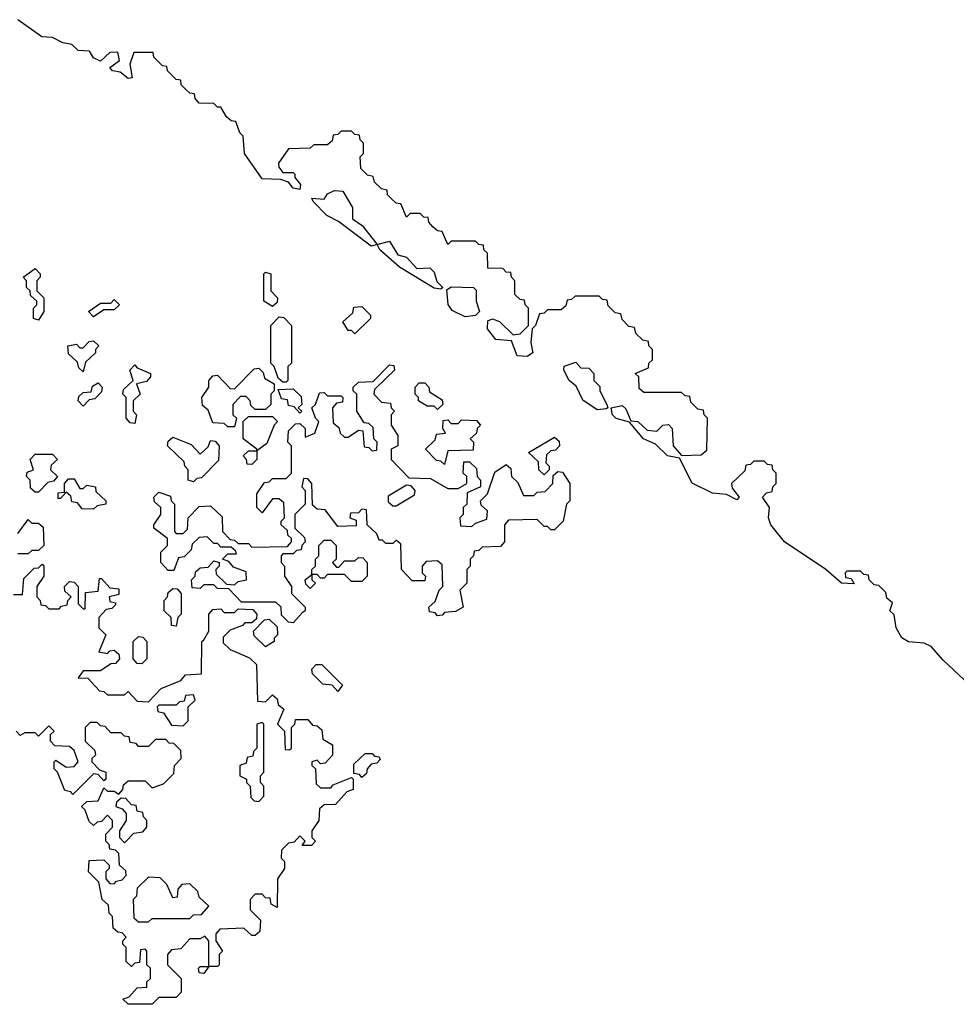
# Model space of a CAD drawing. Extents: x 2776963 to 2884430, y 684484 to 829250.
# Tile 286 of 287: x 2872470 to 2875194, y 823550 to 826414. Entities that reach past the tile are written whole.
import ezdxf

# ---------------------------------------------------------------- set-up
doc = ezdxf.new("R2010")
doc.units = 0

msp = doc.modelspace()

# ---------------------------------------------------------------- linework, layer by layer
at = {"layer": '0CON20XD'}
for points in [[(2873830, 825515), (2873831.7, 825538.3), (2873845, 825544), (2873865, 825536.2), (2873905, 825497.5), (2873925, 825500), (2873950, 825525), (2873950, 825575), (2873940, 825585), (2873938.3, 825598.3), (2873925, 825600), (2873910, 825615), (2873910, 825655), (2873900, 825665), (2873898.3, 825678.3), (2873885, 825680), (2873875, 825690), (2873831.7, 825691.7), (2873830, 825735), (2873820, 825745), (2873818.3, 825758.3), (2873805, 825760), (2873795, 825770), (2873725, 825770), (2873715, 825760), (2873698.3, 825798.3), (2873685, 825800), (2873671.7, 825811.7), (2873660, 825825), (2873658.3, 825838.3), (2873645, 825840), (2873635, 825850), (2873605, 825850), (2873595, 825840), (2873578.3, 825878.3), (2873565, 825880), (2873551.7, 825891.7), (2873540, 825905), (2873538.3, 825918.3), (2873521.7, 825921.7), (2873501.7, 825941.7), (2873498.3, 825958.3), (2873481.7, 825961.7), (2873461.7, 825981.7), (2873460, 826015), (2873470, 826025), (2873470, 826055), (2873460, 826065), (2873458.3, 826078.3), (2873445, 826080), (2873435, 826090), (2873405, 826090), (2873395, 826080), (2873381.7, 826078.3), (2873378.3, 826061.7), (2873365, 826050), (2873325, 826050), (2873315, 826040), (2873251.7, 826038.3), (2873223, 825997), (2873223.3, 825985), (2873235, 825970), (2873265, 825970), (2873270, 825965), (2873270, 825955), (2873286.7, 825935), (2873285, 825920), (2873265, 825924), (2873251.7, 825941.7), (2873229.3, 825949.3), (2873175, 825951.2), (2873123.8, 826025), (2873120, 826075), (2873110, 826085), (2873098.3, 826118.3), (2873085, 826120), (2873071.7, 826131.7), (2873055, 826160), (2873045, 826160), (2873035, 826170), (2872991.7, 826171.7), (2872980, 826185), (2872978.3, 826198.3), (2872965, 826200), (2872951.7, 826211.7), (2872940, 826225), (2872938.3, 826238.3), (2872925, 826240), (2872900, 826265), (2872898.3, 826278.3), (2872885, 826280), (2872860, 826305), (2872858.3, 826318.3), (2872801.7, 826318.3), (2872790, 826285), (2872797.5, 826245), (2872785, 826243.3), (2872761.7, 826261.7), (2872740, 826265), (2872732.5, 826275), (2872760, 826295), (2872755, 826320), (2872731.7, 826318.3), (2872705, 826293.3), (2872685, 826303.3), (2872672.5, 826322.5), (2872640, 826325), (2872621.7, 826341.7), (2872595, 826346.7), (2872565, 826362), (2872534.5, 826364.5), (2872465, 826414.2)], [(2873695, 825630), (2873675, 825633.3), (2873574.5, 825694.5), (2873517.5, 825745), (2873510, 825760), (2873492.5, 825755), (2873397.1, 825827.1), (2873363.3, 825845), (2873323.3, 825885), (2873320, 825895), (2873355, 825892.5), (2873365, 825907.5), (2873385, 825917.5), (2873410, 825915), (2873437.5, 825867.5), (2873437.5, 825835), (2873465.7, 825815.7), (2873510, 825760), (2873545, 825770), (2873570, 825730), (2873595, 825723.3), (2873625, 825690), (2873662.5, 825692.5), (2873675, 825680), (2873683, 825653), (2873700, 825635), (2873695, 825630)], [(2872525, 825540), (2872510, 825545), (2872510, 825575), (2872520, 825585), (2872520, 825595), (2872501.7, 825611.7), (2872500, 825625), (2872490, 825635), (2872490, 825655), (2872480, 825665), (2872515, 825690), (2872530, 825675), (2872530, 825665), (2872520, 825655), (2872520, 825625), (2872540, 825605), (2872540, 825565), (2872525, 825540)], [(2873205, 825580), (2873180, 825595), (2873180, 825675), (2873185, 825680), (2873200, 825675), (2873200, 825625), (2873220, 825605), (2873218.3, 825591.7), (2873205, 825580)], [(2873765, 825550), (2873727.9, 825567.9), (2873715.8, 825585.8), (2873711.7, 825628.3), (2873725, 825637.5), (2873790, 825635), (2873797.5, 825627.5), (2873797.5, 825595), (2873807.5, 825565), (2873795, 825554), (2873765, 825550)], [(2872685, 825550), (2872670, 825565), (2872705, 825590), (2872735, 825590), (2872745, 825600), (2872760, 825585), (2872745, 825570), (2872715, 825570), (2872685, 825550)], [(2875279.2, 824435), (2875155, 824550.8), (2875120.5, 824590.5), (2875100.3, 824600.3), (2875054.3, 824604.3), (2875035.6, 824615.6), (2875018.6, 824645), (2875012.5, 824682.5), (2875000, 824695), (2875008.3, 824718.3), (2874991.7, 824731.7), (2874988.3, 824748.3), (2874968.3, 824768.3), (2874955, 824770), (2874940, 824785), (2874938.3, 824798.3), (2874925, 824800), (2874915, 824810), (2874875, 824810), (2874870, 824805), (2874871.7, 824791.7), (2874888.3, 824788.3), (2874897, 824773), (2874860, 824775), (2874814.4, 824814.4), (2874693.8, 824895), (2874654.2, 824945), (2874647.5, 824965), (2874650, 824995), (2874630, 825025), (2874641.7, 825038.3), (2874658.3, 825041.7), (2874660, 825055), (2874670, 825065), (2874670, 825095), (2874660, 825105), (2874658.3, 825118.3), (2874645, 825120), (2874635, 825130), (2874605, 825130), (2874595, 825120), (2874581.7, 825118.3), (2874578.3, 825101.7), (2874540, 825065), (2874541.7, 825051.7), (2874562.5, 825025), (2874555, 825017.5), (2874525, 825033.3), (2874485, 825036.9), (2874425.6, 825065.6), (2874388.3, 825138.3), (2874354, 825145), (2874319.2, 825179.2), (2874284, 825195), (2874243.3, 825243.3), (2874205, 825254.2), (2874193.8, 825265), (2874190, 825285), (2874221.7, 825291.7), (2874232.5, 825282.5), (2874247.5, 825247.5), (2874267.5, 825245), (2874295, 825220), (2874322.5, 825217.5), (2874340, 825235), (2874357, 825237), (2874367.5, 825225), (2874370, 825175), (2874395, 825146.7), (2874451.7, 825148.3), (2874468.3, 825161.7), (2874470, 825255), (2874460, 825265), (2874458.3, 825278.3), (2874441.7, 825281.7), (2874421.7, 825301.7), (2874418.3, 825318.3), (2874405, 825320), (2874395, 825330), (2874285, 825330), (2874271.7, 825341.7), (2874270, 825375), (2874260, 825385), (2874298.3, 825401.7), (2874300, 825415), (2874310, 825425), (2874310, 825455), (2874300, 825465), (2874298.3, 825478.3), (2874281.7, 825481.7), (2874261.7, 825501.7), (2874258.3, 825518.3), (2874241.7, 825521.7), (2874221.7, 825541.7), (2874218.3, 825558.3), (2874201.7, 825561.7), (2874181.7, 825581.7), (2874178.3, 825598.3), (2874165, 825600), (2874155, 825610), (2874085, 825610), (2874075, 825600), (2874061.7, 825598.3), (2874058.3, 825581.7), (2874045, 825570), (2874005, 825570), (2873995, 825560), (2873981.7, 825558.3), (2873970, 825525), (2873960, 825515), (2873956.7, 825475), (2873962.5, 825445), (2873945.6, 825434.4), (2873916.4, 825436.4), (2873900, 825480), (2873855, 825484), (2873830, 825515)], [(2873445, 825500), (2873435, 825510), (2873425, 825510), (2873410, 825535), (2873438.3, 825561.7), (2873441.7, 825578.3), (2873465, 825580), (2873490, 825555), (2873490, 825545), (2873445, 825500)], [(2873245, 825360), (2873235, 825360), (2873221.7, 825371.7), (2873210, 825405), (2873200, 825415), (2873200, 825525), (2873225, 825550), (2873238.3, 825548.3), (2873260, 825525), (2873260, 825415), (2873250, 825405), (2873250, 825365), (2873245, 825360)], [(2872655, 825390), (2872641.7, 825401.7), (2872638.3, 825418.3), (2872611.7, 825441.7), (2872610, 825465), (2872635, 825470), (2872645, 825460), (2872655, 825460), (2872671.7, 825478.3), (2872685, 825480), (2872700, 825465), (2872690, 825455), (2872690, 825445), (2872661.7, 825418.3), (2872655, 825390)], [(2872805, 825240), (2872791.7, 825241.7), (2872780, 825255), (2872780, 825315), (2872770, 825325), (2872771.7, 825338.3), (2872800, 825365), (2872790, 825395), (2872805, 825410), (2872811.7, 825401.7), (2872850, 825385), (2872850, 825375), (2872838.3, 825361.7), (2872810, 825355), (2872820, 825325), (2872800, 825305), (2872800, 825275), (2872810, 825265), (2872805, 825240)], [(2873265, 824660), (2873251.7, 824661.7), (2873231.7, 824681.7), (2873230, 824705), (2873215, 824720), (2873115, 824720), (2873078.3, 824758.3), (2873045, 824760), (2873035, 824770), (2873005, 824770), (2872995, 824760), (2872971.7, 824761.7), (2872970, 824785), (2872980, 824795), (2872981.7, 824808.3), (2872995, 824820), (2873018.3, 824821.7), (2873035, 824840), (2873050, 824835), (2873050, 824825), (2873040, 824815), (2873041.7, 824801.7), (2873071.7, 824771.7), (2873095, 824770), (2873105, 824780), (2873130, 824785), (2873128.3, 824808.3), (2873091.7, 824821.7), (2873078.3, 824838.3), (2873060, 824845), (2873075, 824860), (2873100, 824860), (2873098.3, 824868.3), (2873085, 824880), (2873055, 824880), (2873045, 824890), (2873035, 824890), (2873015, 824910), (2872991.7, 824908.3), (2872971.7, 824888.3), (2872968.3, 824871.7), (2872948.3, 824851.7), (2872931.7, 824848.3), (2872918.3, 824811.7), (2872901.7, 824811.7), (2872880, 824835), (2872880, 824865), (2872900, 824885), (2872900, 824905), (2872860, 824935), (2872860, 824945), (2872880, 824975), (2872880, 824995), (2872861.7, 825011.7), (2872860, 825025), (2872875, 825040), (2872908.3, 825028.3), (2872910, 825015), (2872920, 825005), (2872920, 824925), (2872925, 824920), (2872945, 824920), (2872958.3, 824931.7), (2872960, 824965), (2872991.7, 824998.3), (2873025, 825000), (2873058.3, 824968.3), (2873060, 824925), (2873081.7, 824901.7), (2873095, 824900), (2873105, 824890), (2873135, 824890), (2873145, 824880), (2873248.3, 824881.7), (2873260, 824895), (2873260, 824905), (2873250, 824915), (2873248.3, 824928.3), (2873230, 824945), (2873230, 824955), (2873240, 824965), (2873238.3, 825008.3), (2873225, 825020), (2873205, 825020), (2873175, 824980), (2873160, 824995), (2873160, 825035), (2873181.7, 825068.3), (2873195, 825070), (2873205, 825080), (2873245, 825080), (2873260, 825095), (2873260, 825175), (2873250, 825185), (2873251.7, 825218.3), (2873271.7, 825238.3), (2873285, 825240), (2873300, 825225), (2873300, 825200), (2873328.3, 825211.7), (2873340, 825245), (2873330, 825255), (2873320, 825285), (2873330, 825295), (2873341.7, 825328.3), (2873355, 825330), (2873365, 825320), (2873405, 825320), (2873410, 825315), (2873408.3, 825301.7), (2873391.7, 825298.3), (2873380, 825285), (2873381.7, 825241.7), (2873398.3, 825228.3), (2873401.7, 825211.7), (2873415, 825200), (2873425, 825200), (2873455, 825220), (2873468.3, 825218.3), (2873471.7, 825171.7), (2873485, 825170), (2873495, 825160), (2873508.3, 825161.7), (2873510, 825185), (2873500, 825195), (2873498.3, 825228.3), (2873485, 825240), (2873471.7, 825241.7), (2873450, 825275), (2873450, 825325), (2873440, 825335), (2873440, 825345), (2873455, 825360), (2873498.3, 825361.7), (2873545, 825410), (2873558.3, 825408.3), (2873560, 825395), (2873535, 825370), (2873501.7, 825338.3), (2873500, 825325), (2873521.7, 825301.7), (2873548.3, 825298.3), (2873550, 825285), (2873560, 825275), (2873550, 825265), (2873550, 825235), (2873570, 825205), (2873570, 825175), (2873550, 825165), (2873550, 825135), (2873601.7, 825081.7), (2873665, 825080), (2873715, 825050), (2873745, 825050), (2873770, 825065), (2873770, 825085), (2873760, 825095), (2873761.7, 825128.3), (2873778.3, 825128.3), (2873798.3, 825108.3), (2873800, 825085), (2873810, 825075), (2873810, 825055), (2873771.7, 825038.3), (2873770, 825005), (2873760, 824995), (2873760, 824975), (2873750, 824965), (2873751.7, 824941.7), (2873785, 824940), (2873795, 824950), (2873828.3, 824961.7), (2873830, 824985), (2873811.7, 825001.7), (2873810, 825015), (2873830, 825035), (2873851.7, 825098.3), (2873885, 825120), (2873898.3, 825108.3), (2873900, 825085), (2873918.3, 825068.3), (2873935, 825030), (2873965, 825030), (2873975, 825040), (2873998.3, 825041.7), (2874020, 825065), (2874021.7, 825088.3), (2874035, 825100), (2874048.3, 825098.3), (2874070, 825065), (2874070, 825015), (2874060, 825005), (2874050, 824955), (2874025, 824930), (2874015, 824930), (2874005, 824940), (2873995, 824940), (2873975, 824960), (2873891.7, 824958.3), (2873880, 824945), (2873880, 824895), (2873868.3, 824881.7), (2873815, 824880), (2873805, 824870), (2873791.7, 824868.3), (2873790, 824855), (2873780, 824845), (2873780, 824825), (2873770, 824815), (2873770, 824775), (2873750, 824755), (2873760, 824705), (2873737, 824693), (2873705, 824690), (2873698.3, 824681.7), (2873685, 824680), (2873678.3, 824688.3), (2873661.7, 824691.7), (2873660, 824705), (2873678.3, 824721.7), (2873690, 824755), (2873700, 824765), (2873698.3, 824828.3), (2873685, 824840), (2873651.7, 824838.3), (2873640, 824825), (2873640, 824805), (2873650, 824795), (2873648.3, 824781.7), (2873611.7, 824781.7), (2873580, 824815), (2873578.3, 824888.3), (2873565, 824900), (2873555, 824890), (2873535, 824890), (2873525, 824900), (2873515, 824900), (2873508.3, 824918.3), (2873480, 824945), (2873478.3, 824988.3), (2873465, 824990), (2873455, 824980), (2873431.7, 824978.3), (2873430, 824965), (2873448.3, 824958.3), (2873448.3, 824941.7), (2873395, 824940), (2873358.3, 824988.3), (2873335, 824990), (2873321.7, 825001.7), (2873320, 825065), (2873308.3, 825078.3), (2873295, 825080), (2873290, 825055), (2873300, 825045), (2873300, 825005), (2873270, 824975), (2873270, 824935), (2873298.3, 824908.3), (2873300, 824895), (2873290, 824885), (2873288.3, 824871.7), (2873275, 824870), (2873265, 824860), (2873235, 824860), (2873230, 824855), (2873230, 824835), (2873240, 824825), (2873240, 824795), (2873260, 824765), (2873260, 824745), (2873300, 824705), (2873300, 824695), (2873291.7, 824688.3), (2873265, 824660)], [(2873095, 825230), (2873075, 825230), (2873065, 825240), (2873031.7, 825241.7), (2873018.3, 825278.3), (2873001.7, 825291.7), (2873000, 825315), (2873020, 825345), (2873020, 825365), (2873031.7, 825378.3), (2873045, 825380), (2873081.7, 825341.7), (2873095, 825340), (2873151.7, 825398.3), (2873165, 825400), (2873178.3, 825388.3), (2873181.7, 825371.7), (2873210, 825355), (2873210, 825335), (2873200, 825325), (2873200, 825295), (2873185, 825280), (2873155, 825280), (2873141.7, 825291.7), (2873140, 825305), (2873128.3, 825318.3), (2873111.7, 825318.3), (2873090, 825295), (2873090, 825265), (2873100, 825255), (2873095, 825230)], [(2874149.5, 825279.5), (2874107.3, 825307.3), (2874088.3, 825348.3), (2874067.5, 825365), (2874052.5, 825395), (2874053.6, 825406.4), (2874087.5, 825417.5), (2874101.7, 825401.7), (2874125, 825400), (2874140, 825385), (2874140, 825365), (2874157.5, 825347.5), (2874157.5, 825335), (2874177.5, 825295), (2874180, 825285), (2874175, 825282.5), (2874149.5, 825279.5)], [(2872655, 825290), (2872640, 825305), (2872641.7, 825318.3), (2872655, 825330), (2872678.3, 825331.7), (2872681.7, 825348.3), (2872698.3, 825358.3), (2872710, 825345), (2872708.3, 825331.7), (2872688.3, 825311.7), (2872671.7, 825308.3), (2872655, 825290)], [(2873285, 825270), (2873268.3, 825288.3), (2873251.7, 825291.7), (2873248.3, 825308.3), (2873231.7, 825311.7), (2873221.7, 825338.3), (2873265, 825340), (2873288.3, 825318.3), (2873290, 825295), (2873280, 825285), (2873290, 825275), (2873285, 825270)], [(2873685, 825280), (2873675, 825290), (2873655, 825290), (2873630, 825305), (2873630, 825315), (2873620, 825325), (2873620, 825345), (2873631.7, 825358.3), (2873648.3, 825358.3), (2873660, 825345), (2873661.7, 825331.7), (2873698.3, 825308.3), (2873700, 825295), (2873685, 825280)], [(2873145, 825120), (2873131.7, 825121.7), (2873130, 825135), (2873120, 825145), (2873135, 825160), (2873160, 825160), (2873160, 825165), (2873120, 825195), (2873120, 825245), (2873135, 825260), (2873205, 825260), (2873220, 825245), (2873210, 825235), (2873188.3, 825181.7), (2873160, 825160), (2873160, 825135), (2873145, 825120)], [(2873705, 825120), (2873695, 825130), (2873681.7, 825131.7), (2873650, 825165), (2873678.3, 825191.7), (2873681.7, 825208.3), (2873708.3, 825211.7), (2873700, 825225), (2873701.7, 825248.3), (2873715, 825250), (2873725, 825240), (2873745, 825240), (2873755, 825250), (2873798.3, 825248.3), (2873810, 825235), (2873800, 825225), (2873798.3, 825211.7), (2873780, 825195), (2873790, 825185), (2873788.3, 825161.7), (2873715, 825160), (2873705, 825120)], [(2872975, 825070), (2872960, 825075), (2872960, 825105), (2872950, 825115), (2872948.3, 825128.3), (2872900, 825175), (2872901.7, 825188.3), (2872915, 825200), (2872968.3, 825178.3), (2872995, 825150), (2873018.3, 825171.7), (2873025, 825190), (2873038.3, 825188.3), (2873050, 825175), (2873048.3, 825131.7), (2872998.3, 825081.7), (2872985, 825080), (2872975, 825070)], [(2873995, 825090), (2873980, 825105), (2873978.3, 825128.3), (2873950, 825155), (2874025, 825200), (2874038.3, 825188.3), (2874040, 825175), (2874028.3, 825161.7), (2874015, 825160), (2874001.7, 825148.3), (2874000, 825125), (2874010, 825115), (2874010, 825105), (2873995, 825090)], [(2872525, 825040), (2872515, 825040), (2872501.7, 825051.7), (2872500, 825075), (2872490, 825085), (2872491.7, 825098.3), (2872510, 825105), (2872500, 825135), (2872515, 825150), (2872565, 825150), (2872580, 825135), (2872561.7, 825118.3), (2872560, 825105), (2872580, 825085), (2872568.3, 825071.7), (2872551.7, 825068.3), (2872525, 825040)], [(2872685, 824990), (2872651.7, 824991.7), (2872638.3, 825008.3), (2872621.7, 825011.7), (2872618.3, 825028.3), (2872605, 825040), (2872588.3, 825021.7), (2872581.7, 825021.7), (2872581.7, 825038.3), (2872600, 825040), (2872600, 825065), (2872611.7, 825078.3), (2872628.3, 825078.3), (2872645, 825050), (2872655, 825050), (2872665, 825060), (2872690, 825055), (2872691.7, 825041.7), (2872720, 825015), (2872720, 825005), (2872695, 825000), (2872685, 824990)], [(2873565, 825000), (2873618.3, 825031.7), (2873620, 825045), (2873608.3, 825058.3), (2873595, 825060), (2873541.7, 825028.3), (2873541.7, 825011.7), (2873555, 825000), (2873565, 825000)], [(2872465, 824920), (2872495, 824960), (2872505, 824950), (2872525, 824950), (2872538.3, 824938.3), (2872540, 824885), (2872525, 824870), (2872505, 824870), (2872495, 824860), (2872465, 824860)], [(2873315, 824760), (2873301.7, 824771.7), (2873300, 824785), (2873320, 824800), (2873320, 824815), (2873330, 824825), (2873330, 824845), (2873340, 824855), (2873340, 824885), (2873355, 824900), (2873375, 824900), (2873390, 824885), (2873390, 824845), (2873380, 824835), (2873391.7, 824821.7), (2873398.3, 824821.7), (2873415, 824840), (2873445, 824840), (2873455, 824850), (2873468.3, 824848.3), (2873480, 824835), (2873480, 824795), (2873465, 824780), (2873435, 824780), (2873415, 824800), (2873365, 824800), (2873355, 824790), (2873345, 824790), (2873335, 824800), (2873320, 824800), (2873320, 824785), (2873330, 824775), (2873315, 824760)], [(2872451.7, 824741.7), (2872478.3, 824741.7), (2872481.7, 824788.3), (2872511.7, 824818.3), (2872525, 824820), (2872535, 824830), (2872540, 824825), (2872540, 824795), (2872520, 824765), (2872520, 824735), (2872530, 824725), (2872531.7, 824711.7), (2872545, 824710), (2872555, 824700), (2872585, 824700), (2872591.7, 824708.3), (2872608.3, 824711.7), (2872610, 824725), (2872620, 824735), (2872601.7, 824751.7), (2872600, 824765), (2872615, 824780), (2872628.3, 824778.3), (2872640, 824765), (2872640, 824715), (2872655, 824700), (2872660, 824700), (2872661.7, 824748.3), (2872698.3, 824751.7), (2872701.7, 824788.3), (2872708.3, 824788.3), (2872731.7, 824761.7), (2872758.3, 824758.3), (2872758.3, 824741.7), (2872730, 824735), (2872731.7, 824721.7), (2872748.3, 824718.3), (2872748.3, 824711.7), (2872738.3, 824701.7), (2872721.7, 824698.3), (2872700, 824675), (2872700, 824645), (2872720, 824625), (2872700, 824575), (2872725, 824570), (2872731.7, 824578.3), (2872745, 824580), (2872758.3, 824568.3), (2872760, 824555), (2872748.3, 824541.7), (2872735, 824540), (2872705, 824520), (2872655, 824520), (2872640, 824500), (2872668.3, 824498.3), (2872701.7, 824461.7), (2872715, 824460), (2872725, 824450), (2872775, 824450), (2872785, 824460), (2872811.7, 824431.7), (2872845, 824430), (2872881.7, 824468.3), (2872938.3, 824491.7), (2872951.7, 824508.3), (2872998.3, 824511.7), (2873000, 824605), (2873005, 824610), (2873020, 824635), (2873020, 824685), (2873031.7, 824698.3), (2873055, 824700), (2873065, 824690), (2873095, 824690), (2873105, 824700), (2873148.3, 824698.3), (2873160, 824685), (2873158.3, 824671.7), (2873145, 824660), (2873125, 824660), (2873118.3, 824651.7), (2873081.7, 824638.3), (2873061.7, 824618.3), (2873061.7, 824601.7), (2873081.7, 824581.7), (2873138.3, 824558.3), (2873158.3, 824538.3), (2873161.7, 824431.7), (2873185, 824430), (2873205, 824450), (2873218.3, 824438.3), (2873221.7, 824421.7), (2873238.3, 824408.3), (2873220, 824365), (2873240, 824345), (2873241.7, 824291.7), (2873255, 824290), (2873260, 824295), (2873260, 824355), (2873270, 824365), (2873271.7, 824378.3), (2873308.3, 824378.3), (2873321.7, 824361.7), (2873335, 824360), (2873348.3, 824348.3), (2873351.7, 824321.7), (2873380, 824305), (2873380, 824275), (2873358.3, 824251.7), (2873345, 824250), (2873335, 824260), (2873320, 824255), (2873320, 824245), (2873330, 824235), (2873331.7, 824191.7), (2873345, 824180), (2873375, 824180), (2873381.7, 824188.3), (2873435, 824210), (2873440, 824205), (2873440, 824175), (2873421.7, 824168.3), (2873388.3, 824131.7), (2873355, 824130), (2873341.7, 824118.3), (2873340, 824085), (2873320, 824055), (2873320, 824035), (2873330, 824025), (2873318.3, 824011.7), (2873291.7, 824011.7), (2873300, 824025), (2873285, 824040), (2873268.3, 824021.7), (2873251.7, 824018.3), (2873231.7, 823998.3), (2873230, 823975), (2873240, 823965), (2873240, 823945), (2873220, 823915), (2873218.3, 823831.7), (2873201.7, 823841.7), (2873198.3, 823858.3), (2873185, 823860), (2873175, 823870), (2873155, 823870), (2873140, 823855), (2873140, 823825), (2873170, 823795), (2873168.3, 823761.7), (2873155, 823750), (2873145, 823750), (2873121.7, 823771.7), (2873051.7, 823768.3), (2873040, 823755), (2873040, 823735), (2873060, 823705), (2873050, 823695), (2873050, 823665), (2873045, 823660), (2873020, 823660), (2873005, 823640), (2872991.7, 823641.7), (2872990, 823655), (2872995, 823660), (2873020, 823660), (2873020, 823735), (2873008.3, 823748.3), (2872995, 823740), (2872965, 823740), (2872938.3, 823711.7), (2872911.7, 823708.3), (2872900, 823695), (2872900, 823665), (2872940, 823625), (2872940, 823585), (2872925, 823570), (2872875, 823570), (2872855, 823550)], [(2872925, 824650), (2872911.7, 824651.7), (2872910, 824675), (2872890, 824695), (2872890, 824725), (2872900, 824735), (2872901.7, 824748.3), (2872915, 824760), (2872928.3, 824758.3), (2872940, 824745), (2872940, 824685), (2872930, 824675), (2872925, 824650)], [(2873185, 824590), (2873151.7, 824621.7), (2873150, 824635), (2873181.7, 824668.3), (2873195, 824670), (2873218.3, 824648.3), (2873220, 824625), (2873210, 824615), (2873210, 824605), (2873185, 824590)], [(2872825, 824540), (2872811.7, 824541.7), (2872800, 824555), (2872800, 824605), (2872815, 824620), (2872828.3, 824618.3), (2872840, 824605), (2872840, 824555), (2872825, 824540)], [(2873395, 824460), (2873378.3, 824478.3), (2873351.7, 824481.7), (2873321.7, 824511.7), (2873320, 824525), (2873331.7, 824538.3), (2873348.3, 824538.3), (2873408.3, 824478.3), (2873395, 824460)], [(2872945, 824360), (2872960, 824375), (2872960, 824415), (2872980, 824435), (2872975, 824450), (2872951.7, 824448.3), (2872948.3, 824431.7), (2872935, 824430), (2872925, 824420), (2872875, 824420), (2872870, 824415), (2872871.7, 824401.7), (2872888.3, 824398.3), (2872911.7, 824361.7), (2872945, 824360)], [(2872855, 823550), (2872785, 823550), (2872770, 823565), (2872788.3, 823571.7), (2872811.7, 823598.3), (2872840, 823600), (2872840, 823615), (2872850, 823625), (2872850, 823655), (2872840, 823665), (2872840, 823705), (2872835, 823710), (2872821.7, 823708.3), (2872818.3, 823671.7), (2872805, 823670), (2872795, 823660), (2872780, 823675), (2872780, 823715), (2872770, 823725), (2872770, 823735), (2872780, 823745), (2872768.3, 823758.3), (2872755, 823760), (2872741.7, 823771.7), (2872740, 823805), (2872730, 823815), (2872728.3, 823838.3), (2872710, 823855), (2872700, 823905), (2872670, 823935), (2872671.7, 823968.3), (2872715, 823970), (2872730, 823955), (2872730, 823945), (2872720, 823935), (2872720, 823915), (2872731.7, 823901.7), (2872745, 823900), (2872751.7, 823908.3), (2872768.3, 823911.7), (2872780, 823925), (2872778.3, 823938.3), (2872760, 823955), (2872758.3, 823988.3), (2872748.3, 823998.3), (2872731.7, 824001.7), (2872730, 824015), (2872720, 824025), (2872720, 824045), (2872740, 824065), (2872740, 824085), (2872725, 824100), (2872708.3, 824081.7), (2872695, 824080), (2872685, 824070), (2872671.7, 824081.7), (2872660, 824115), (2872650, 824125), (2872665, 824140), (2872698.3, 824141.7), (2872715, 824180), (2872725, 824170), (2872745, 824170), (2872758.3, 824161.7), (2872770, 824175), (2872771.7, 824188.3), (2872785, 824200), (2872835, 824200), (2872855, 824180), (2872888.3, 824191.7), (2872918.3, 824221.7), (2872920, 824245), (2872940, 824265), (2872938.3, 824288.3), (2872918.3, 824308.3), (2872905, 824310), (2872895, 824320), (2872865, 824320), (2872845, 824300), (2872815, 824300), (2872808.3, 824308.3), (2872791.7, 824311.7), (2872788.3, 824328.3), (2872775, 824330), (2872765, 824340), (2872735, 824340), (2872718.3, 824358.3), (2872705, 824360), (2872695, 824370), (2872675, 824370), (2872660, 824355), (2872660, 824315), (2872688.3, 824288.3), (2872690, 824275), (2872680, 824265), (2872680, 824255), (2872701.7, 824231.7), (2872720, 824225), (2872720, 824205), (2872715, 824200), (2872698.3, 824218.3), (2872685, 824220), (2872625, 824160), (2872618.3, 824168.3), (2872601.7, 824171.7), (2872580, 824225), (2872570, 824235), (2872570, 824255), (2872575, 824260), (2872605, 824240), (2872628.3, 824241.7), (2872640, 824255), (2872628.3, 824288.3), (2872615, 824300), (2872571.7, 824301.7), (2872560, 824315), (2872560, 824335), (2872570, 824345), (2872555, 824360), (2872525, 824330), (2872515, 824340), (2872485, 824340), (2872471.7, 824331.7), (2872460, 824345)], [(2873165, 824140), (2873180, 824155), (2873180, 824185), (2873170, 824195), (2873170, 824215), (2873180, 824225), (2873180, 824365), (2873175, 824370), (2873160, 824365), (2873160, 824295), (2873150, 824285), (2873148.3, 824271.7), (2873131.7, 824268.3), (2873128.3, 824251.7), (2873110, 824245), (2873110, 824215), (2873130, 824205), (2873130, 824195), (2873140, 824185), (2873141.7, 824151.7), (2873151.7, 824141.7), (2873165, 824140)], [(2873465, 824210), (2873458.3, 824218.3), (2873441.7, 824221.7), (2873441.7, 824248.3), (2873475, 824280), (2873495, 824280), (2873501.7, 824271.7), (2873515, 824270), (2873518.3, 824261.7), (2873508.3, 824251.7), (2873491.7, 824248.3), (2873480, 824235), (2873478.3, 824221.7), (2873465, 824210)], [(2872775, 824020), (2872801.7, 824048.3), (2872828.3, 824051.7), (2872840, 824065), (2872840, 824085), (2872830, 824095), (2872828.3, 824108.3), (2872811.7, 824111.7), (2872808.3, 824128.3), (2872795, 824130), (2872778.3, 824148.3), (2872765, 824150), (2872751.7, 824138.3), (2872750, 824125), (2872768.3, 824118.3), (2872780, 824105), (2872780, 824085), (2872760, 824055), (2872760, 824035), (2872775, 824020)], [(2872845, 823790), (2872855, 823800), (2872965, 823800), (2872975, 823810), (2872998.3, 823811.7), (2873020, 823835), (2872991.7, 823861.7), (2872988.3, 823878.3), (2872965, 823900), (2872941.7, 823898.3), (2872930, 823885), (2872928.3, 823861.7), (2872915, 823860), (2872898.3, 823898.3), (2872878.3, 823918.3), (2872845, 823920), (2872811.7, 823888.3), (2872810, 823865), (2872800, 823855), (2872801.7, 823801.7), (2872815, 823790), (2872845, 823790)]]:
    msp.add_lwpolyline(points, dxfattribs=at)

doc.saveas('drawing.dxf')
